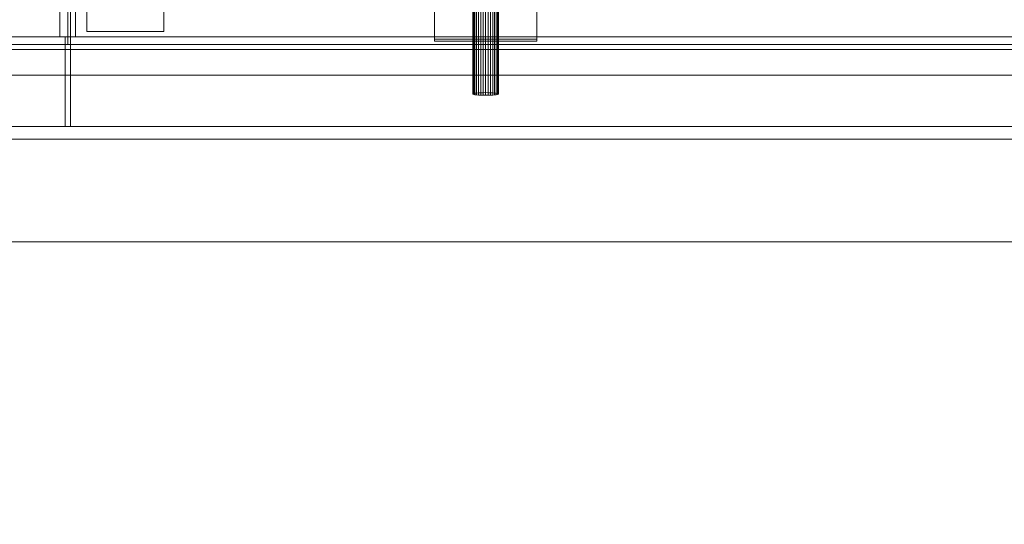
# Model space of a CAD drawing. Header units: millimetres. Extents: x -2233 to 61924, y -68080 to 6847.
# Tile 629 of 656: x 27063 to 27447, y -18370 to -18173. Entities that reach past the tile are written whole.
import ezdxf

# ---------------------------------------------------------------- set-up
doc = ezdxf.new("R2010")
doc.units = ezdxf.units.MM
for name, color, linetype, lineweight in [('COTAS_P', 1, 'Continuous', 0), ('superior_bajante_movil', 7, 'Continuous', 0), ('superior_C09', 7, 'Continuous', 0)]:
    doc.layers.add(name, color=color, linetype=linetype, lineweight=lineweight)
doc.dimstyles.new('R19_100', dxfattribs={"dimtxt": 250, "dimasz": 150, "dimexe": 150, "dimexo": 80, "dimgap": 100, "dimtad": 1, "dimtih": 1, "dimtoh": 1, "dimdsep": 46, "dimcen": 0.09, "dimadec": 0, "dimazin": 0, "dimtfac": 1, "dimtdec": 4, "dimtofl": 0, "dimtmove": 0, "dimatfit": 3, "dimfxl": 1, "dimtolj": 1, "dimtzin": 0, "dimarcsym": 0})

# ---------------------------------------------------------------- blocks, each defined once
blk = doc.blocks.new('DIM_R27_46')
at = {"layer": 'COTAS_P'}
for p, q in [((26795.07, -18305), (26795.07, -19205)), ((28805.07, -18305), (28805.07, -19205)), ((26795.07, -19205), (26945.07, -19160)), ((28805.07, -19205), (28655.07, -19160)), ((26795.07, -19205), (28805.07, -19205)), ((26795.07, -19205), (26945.07, -19250)), ((28805.07, -19205), (28655.07, -19250))]:
    blk.add_line(p, q, dxfattribs=at)
blk.add_text('2010 P', height=250, dxfattribs=at).set_placement((27800.07, -19105))

msp = doc.modelspace()

# ---------------------------------------------------------------- linework, layer by layer
at = {"layer": 'superior_bajante_movil'}
for p, q in [((27081.912, -18183), (27081.912, -17777)), ((27082.939, -17777), (27082.939, -18183)), ((27082.939, -18180), (27082.939, -17780)), ((27084.991, -17780), (27084.991, -18180)), ((27089.379, -18178), (27089.379, -18162)), ((27119.379, -18162), (27119.379, -18178)), ((27078.834, -18168), (27078.834, -18180)), ((27082.939, -18180), (27082.939, -18168)), ((26850.067, -18180), (28353.576, -18180)), ((26878.015, -18180), (27082.939, -18180)), ((27084.991, -18180), (26880.067, -18180)), ((27078.834, -18180), (27830.588, -18180)), ((27078.834, -18180), (27082.939, -18180)), ((27832.64, -18180), (27080.886, -18180)), ((27080.886, -18180), (27080.886, -18215)), ((27082.939, -18180), (27080.886, -18180)), ((27084.991, -18180), (27082.939, -18180)), ((27834.693, -18180), (27082.939, -18180)), ((27082.939, -18215), (27082.939, -18180)), ((27084.991, -18180), (27836.745, -18180)), ((27119.379, -18178), (27089.379, -18178)), ((28336.817, -18185), (26833.309, -18185)), ((26846.989, -18185), (28350.498, -18185)), ((28352.55, -18183), (26849.041, -18183)), ((26850.067, -18183), (28353.576, -18183)), ((26876.989, -18183), (27081.912, -18183)), ((27082.939, -18183), (26878.015, -18183)), ((27082.939, -18183), (27081.912, -18183)), ((26849.041, -18195), (28352.55, -18195)), ((28353.576, -18195), (26850.067, -18195)), ((26833.309, -18215), (28336.817, -18215)), ((28350.498, -18215), (26846.989, -18215)), ((27080.886, -18215), (27832.64, -18215)), ((27080.886, -18215), (27082.939, -18215)), ((27834.693, -18215), (27082.939, -18215)), ((26950.067, -18220), (28253.576, -18220)), ((28253.576, -18260), (26950.067, -18260))]:
    msp.add_line(p, q, dxfattribs=at)
at = {"layer": 'superior_C09'}
for p, q in [((27225, -18180.869), (27225, -18011.803)), ((27265, -18011.803), (27265, -18180.869)), ((27225, -18012.641), (27225, -18181.706)), ((27265, -18181.706), (27265, -18012.641)), ((27240, -18082.989), (27240, -18202.329)), ((27240.096, -18202.227), (27240.096, -18082.887)), ((27240.096, -18202.431), (27240.096, -18083.091)), ((27240.381, -18202.129), (27240.381, -18082.788)), ((27240.381, -18202.53), (27240.381, -18083.189)), ((27240.843, -18202.039), (27240.843, -18082.698)), ((27240.843, -18202.62), (27240.843, -18083.28)), ((27241.464, -18201.959), (27241.464, -18082.619)), ((27241.464, -18202.699), (27241.464, -18083.359)), ((27242.222, -18201.894), (27242.222, -18082.554)), ((27242.222, -18202.765), (27242.222, -18083.424)), ((27243.087, -18201.846), (27243.087, -18082.505)), ((27243.087, -18202.813), (27243.087, -18083.472)), ((27244.025, -18201.816), (27244.025, -18082.475)), ((27244.025, -18202.843), (27244.025, -18083.502)), ((27245, -18201.806), (27245, -18082.465)), ((27245, -18202.853), (27245, -18083.512)), ((27245.975, -18201.816), (27245.975, -18082.475)), ((27245.975, -18202.843), (27245.975, -18083.502)), ((27246.913, -18201.846), (27246.913, -18082.505)), ((27246.913, -18202.813), (27246.913, -18083.472)), ((27247.778, -18201.894), (27247.778, -18082.554)), ((27247.778, -18202.765), (27247.778, -18083.424)), ((27248.536, -18201.959), (27248.536, -18082.619)), ((27248.536, -18202.699), (27248.536, -18083.359)), ((27249.157, -18202.039), (27249.157, -18082.698)), ((27249.157, -18202.62), (27249.157, -18083.28)), ((27249.619, -18202.129), (27249.619, -18082.788)), ((27249.619, -18202.53), (27249.619, -18083.189)), ((27249.904, -18202.227), (27249.904, -18082.887)), ((27249.904, -18202.431), (27249.904, -18083.091)), ((27250, -18202.329), (27250, -18082.989)), ((27265, -18180.869), (27225, -18180.869)), ((27225, -18180.869), (27225, -18181.706)), ((27265, -18181.706), (27265, -18180.869)), ((27225, -18181.706), (27265, -18181.706)), ((27240, -18202.329), (27240.096, -18202.227)), ((27240.096, -18202.431), (27240, -18202.329)), ((27240.096, -18202.227), (27240.381, -18202.129)), ((27240.381, -18202.53), (27240.096, -18202.431)), ((27240.381, -18202.129), (27240.843, -18202.039)), ((27240.843, -18202.62), (27240.381, -18202.53)), ((27240.843, -18202.039), (27241.464, -18201.959)), ((27241.464, -18202.699), (27240.843, -18202.62)), ((27241.464, -18201.959), (27242.222, -18201.894)), ((27242.222, -18202.765), (27241.464, -18202.699)), ((27242.222, -18201.894), (27243.087, -18201.846)), ((27243.087, -18202.813), (27242.222, -18202.765)), ((27243.087, -18201.846), (27244.025, -18201.816)), ((27244.025, -18202.843), (27243.087, -18202.813)), ((27244.025, -18201.816), (27245, -18201.806)), ((27245, -18202.853), (27244.025, -18202.843)), ((27245, -18201.806), (27245.975, -18201.816)), ((27245.975, -18202.843), (27245, -18202.853)), ((27245.975, -18201.816), (27246.913, -18201.846)), ((27246.913, -18202.813), (27245.975, -18202.843)), ((27246.913, -18201.846), (27247.778, -18201.894)), ((27247.778, -18202.765), (27246.913, -18202.813)), ((27247.778, -18201.894), (27248.536, -18201.959)), ((27248.536, -18202.699), (27247.778, -18202.765)), ((27248.536, -18201.959), (27249.157, -18202.039)), ((27249.157, -18202.62), (27248.536, -18202.699)), ((27249.157, -18202.039), (27249.619, -18202.129)), ((27249.619, -18202.53), (27249.157, -18202.62)), ((27249.619, -18202.129), (27249.904, -18202.227)), ((27249.904, -18202.431), (27249.619, -18202.53)), ((27249.904, -18202.227), (27250, -18202.329)), ((27250, -18202.329), (27249.904, -18202.431))]:
    msp.add_line(p, q, dxfattribs=at)

# ---------------------------------------------------------------- dimensions: what is measured, and where the dimension line sits
at = {"layer": 'COTAS_P'}
dim = msp.add_aligned_dim(p1=(26795.067, -18305), p2=(28805.067, -18305), distance=-900, text='<> P', dimstyle='R19_100', dxfattribs=at)
dim.commit()
dim.dimension.update_dxf_attribs({"geometry": 'DIM_R27_46', "text_midpoint": (27800.067, -19205)})

doc.saveas('drawing.dxf')
